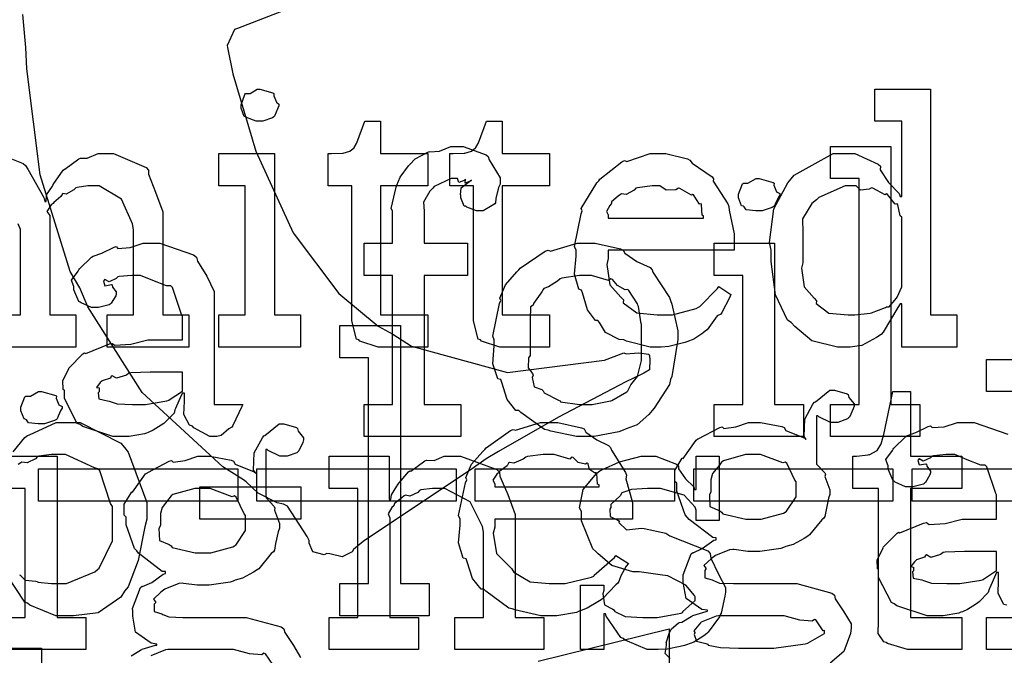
# Model space of a CAD drawing. Extents: x 0 to 8.5, y 0 to 11.
# Tile 344 of 379: x 3.329 to 3.753, y 9.241 to 9.515. Entities that reach past the tile are written whole.
import ezdxf

# ---------------------------------------------------------------- set-up
doc = ezdxf.new("R2010")
doc.units = 0
doc.layers.get('0').update_dxf_attribs({"linetype": 'CONTINUOUS'})

msp = doc.modelspace()

# ---------------------------------------------------------------- linework, layer by layer
at = {"color": 0}
for points in [[(3.60075, 9.57986), (3.42279, 9.51085), (3.42144, 9.51042), (3.41829, 9.50358), (3.41846, 9.50261), (3.42079, 9.49132), (3.43067, 9.45796), (3.44667, 9.42285), (3.46636, 9.39675), (3.48329, 9.3826), (3.48964, 9.37913), (3.49767, 9.37403), (3.53901, 9.36268), (3.58078, 9.36794), (3.58903, 9.3711), (3.59, 9.37067), (3.59543, 9.3711), (3.59978, 9.3705), (3.6001, 9.36979), (3.60021, 9.36833), (3.60015, 9.36376), (3.59765, 9.36242), (3.59685, 9.36199), (3.5899, 9.35872), (3.56087, 9.34347), (3.5351, 9.32867), (3.52979, 9.32553), (3.52431, 9.32167), (3.47689, 9.28987), (3.47271, 9.28646), (3.47217, 9.28538), (3.46783, 9.28331), (3.46246, 9.28461), (3.46121, 9.28472), (3.46001, 9.28418), (3.45518, 9.28538), (3.45361, 9.28911), (3.45361, 9.29036), (3.45361, 9.29036), (3.45275, 9.29199), (3.44422, 9.30512), (3.44254, 9.30599), (3.43989, 9.30658), (3.43169, 9.31076), (3.42654, 9.31554), (3.4254, 9.3164), (3.41639, 9.32206), (3.38172, 9.354), (3.35829, 9.39094), (3.35487, 9.39908), (3.35081, 9.40614), (3.33783, 9.44775), (3.33208, 9.49349), (3.33165, 9.50261), (3.33035, 9.51682)], [(3.31967, 9.45697), (3.33057, 9.45264), (3.33154, 9.45176), (3.33251, 9.45025), (3.33942, 9.4381), (3.33979, 9.43636), (3.34044, 9.43636), (3.34044, 9.43636), (3.34056, 9.43913), (3.34315, 9.44299), (3.34347, 9.44353), (3.34338, 9.44362), (3.34776, 9.44976), (3.34825, 9.45025), (3.34847, 9.45019), (3.35454, 9.45475), (3.35519, 9.45503), (3.35519, 9.45503), (3.35813, 9.45503), (3.36274, 9.45697), (3.36431, 9.45697), (3.36936, 9.45697), (3.38351, 9.45101), (3.3845, 9.44982), (3.3845, 9.44814), (3.38753, 9.44032), (3.39057, 9.43186), (3.39057, 9.42899), (3.39057, 9.38753), (3.40186, 9.38753), (3.40186, 9.37364), (3.36669, 9.37364), (3.36669, 9.38753), (3.37799, 9.38753), (3.37799, 9.42421), (3.37756, 9.42665), (3.37278, 9.43728), (3.36317, 9.44308), (3.35997, 9.44308), (3.35829, 9.44308), (3.35379, 9.44239), (3.35325, 9.44222), (3.35238, 9.4414), (3.34907, 9.43951), (3.34765, 9.43983), (3.34739, 9.43961), (3.34679, 9.43853), (3.34369, 9.43593), (3.34347, 9.43549), (3.34261, 9.4349), (3.34076, 9.43207), (3.34196, 9.43028), (3.34196, 9.42964), (3.34196, 9.38753), (3.35325, 9.38753), (3.35325, 9.37364), (3.31808, 9.37364)], [(3.31808, 9.38753), (3.32937, 9.38753), (3.32937, 9.42421), (3.32835, 9.42665)], [(3.75754, 9.35444), (3.74517, 9.35444), (3.74517, 9.36833), (3.77121, 9.36833)], [(3.60894, 9.23953), (3.60682, 9.24164), (3.60747, 9.24507), (3.60747, 9.24615), (3.60732, 9.24621), (3.60872, 9.25076), (3.609, 9.25114), (3.609, 9.25114), (3.6096, 9.25233), (3.61247, 9.25478), (3.6129, 9.25504), (3.6129, 9.25504), (3.61399, 9.25515), (3.618, 9.25765), (3.61854, 9.25786), (3.61871, 9.25808), (3.62451, 9.25971), (3.62506, 9.25982), (3.62506, 9.26025), (3.62261, 9.26064), (3.61583, 9.2654), (3.61464, 9.27229), (3.61464, 9.27458), (3.61458, 9.2755), (3.61806, 9.28456), (3.61876, 9.28521), (3.61887, 9.28504), (3.62283, 9.28683), (3.62776, 9.29042), (3.62875, 9.29064), (3.62875, 9.2915), (3.62739, 9.29156), (3.61714, 9.29943), (3.61637, 9.3004), (3.6154, 9.30137), (3.61182, 9.31158), (3.61182, 9.31494), (3.611, 9.31569), (3.61094, 9.32053), (3.61376, 9.32503), (3.61421, 9.32579), (3.61458, 9.32563), (3.62017, 9.3335), (3.62093, 9.33404), (3.6211, 9.3341), (3.63037, 9.33897), (3.63135, 9.33925), (3.63206, 9.3386), (3.63726, 9.33925), (3.64274, 9.34119), (3.64458, 9.34119), (3.64794, 9.34119), (3.65707, 9.33942), (3.65804, 9.33903), (3.65881, 9.33772), (3.66694, 9.33436), (3.66758, 9.33382), (3.66661, 9.33513), (3.66694, 9.34256), (3.67046, 9.34907), (3.67106, 9.34987), (3.67156, 9.35004), (3.67768, 9.35508), (3.67974, 9.35508), (3.67974, 9.35508), (3.68517, 9.35346), (3.6856, 9.35314), (3.68587, 9.35189), (3.68821, 9.34913), (3.68821, 9.34814), (3.68782, 9.34706), (3.68619, 9.34347), (3.68582, 9.34315), (3.68528, 9.34267), (3.6811, 9.34119), (3.67974, 9.34119), (3.67796, 9.34119), (3.67296, 9.34358), (3.67258, 9.34403), (3.67193, 9.34403), (3.67193, 9.32449), (3.67204, 9.32324), (3.67551, 9.31944), (3.67583, 9.31885), (3.67562, 9.31788), (3.67779, 9.31213), (3.67779, 9.31017), (3.67719, 9.3086), (3.67611, 9.3035), (3.67562, 9.30072), (3.67518, 9.29997), (3.67432, 9.29921), (3.669, 9.29269), (3.66824, 9.29215), (3.66667, 9.29124), (3.66189, 9.28863), (3.65881, 9.28771), (3.65782, 9.28737), (3.65663, 9.28694), (3.64757, 9.28564), (3.64458, 9.28564), (3.64242, 9.28564), (3.63656, 9.2864), (3.6359, 9.28651), (3.6345, 9.28629), (3.62847, 9.28386), (3.62788, 9.28347), (3.62674, 9.28261), (3.62354, 9.27957), (3.6244, 9.27843), (3.6244, 9.27806), (3.62386, 9.2774), (3.62392, 9.27425), (3.62711, 9.27333), (3.62765, 9.27306), (3.62765, 9.27306), (3.63021, 9.27192), (3.63624, 9.27175), (3.63829, 9.27175), (3.65804, 9.27175), (3.66347, 9.27175), (3.67854, 9.26764), (3.67974, 9.26676), (3.68007, 9.26519), (3.68381, 9.25965), (3.6869, 9.25444), (3.6869, 9.25265), (3.68664, 9.25028), (3.68375, 9.24246), (3.67785, 9.23742)], [(3.32628, 9.32844), (3.33128, 9.33469), (3.33231, 9.33556), (3.33322, 9.33583), (3.34472, 9.34119), (3.34858, 9.34119), (3.35499, 9.34119), (3.37256, 9.33219), (3.37418, 9.33035), (3.37571, 9.32835), (3.38374, 9.30675), (3.38374, 9.29953), (3.38286, 9.29617), (3.37999, 9.28168), (3.37576, 9.27035), (3.37418, 9.2685), (3.3725, 9.26585), (3.36285, 9.25922), (3.35211, 9.25786), (3.34858, 9.25786), (3.34451, 9.25786), (3.33333, 9.26243), (3.33231, 9.26329), (3.33122, 9.26378), (3.32383, 9.27507)], [(3.37701, 9.24061), (3.38103, 9.24311), (3.38157, 9.24333), (3.38172, 9.24354), (3.38753, 9.24517), (3.38807, 9.24528), (3.38807, 9.24571), (3.38564, 9.2461), (3.37885, 9.25087), (3.37765, 9.25776), (3.37765, 9.26004), (3.37761, 9.26096), (3.38108, 9.27001), (3.38178, 9.27067), (3.38189, 9.27051), (3.38585, 9.27229), (3.39079, 9.27587), (3.39176, 9.2761), (3.39176, 9.27696), (3.3904, 9.27701), (3.38015, 9.28489), (3.37939, 9.28586), (3.37842, 9.28683), (3.37483, 9.29704), (3.37483, 9.3004), (3.37403, 9.30117), (3.37397, 9.30599), (3.37679, 9.31049), (3.37722, 9.31125), (3.37761, 9.31108), (3.38319, 9.31896), (3.38396, 9.3195), (3.38411, 9.31956), (3.39339, 9.32443), (3.39438, 9.32471), (3.39507, 9.32406), (3.40028, 9.32471), (3.40576, 9.32667), (3.40761, 9.32667), (3.41097, 9.32667), (3.42008, 9.32487), (3.42106, 9.32449), (3.42182, 9.32319), (3.42996, 9.31982), (3.43061, 9.31928), (3.42964, 9.32058), (3.42996, 9.32801), (3.43349, 9.33453), (3.43408, 9.33535), (3.43457, 9.3355), (3.44069, 9.34056), (3.44276, 9.34056), (3.44276, 9.34056), (3.44819, 9.33892), (3.44862, 9.3386), (3.44889, 9.33735), (3.45122, 9.33458), (3.45122, 9.33361), (3.45085, 9.33251), (3.44922, 9.32894), (3.44883, 9.32861), (3.44829, 9.32813), (3.44413, 9.32667), (3.44276, 9.32667), (3.44097, 9.32667), (3.43599, 9.32904), (3.4356, 9.32949), (3.43494, 9.32949), (3.43494, 9.30994), (3.43506, 9.30871), (3.43853, 9.3049), (3.43886, 9.30431), (3.43864, 9.30333), (3.44081, 9.29758), (3.44081, 9.29562), (3.44021, 9.29406), (3.43913, 9.28896), (3.43864, 9.28618), (3.43821, 9.28543), (3.43733, 9.28467), (3.43201, 9.27815), (3.43126, 9.27761), (3.42969, 9.27669), (3.42492, 9.27408), (3.42182, 9.27317), (3.42085, 9.27285), (3.41965, 9.2724), (3.4106, 9.27111), (3.40761, 9.27111), (3.40543, 9.27111), (3.39958, 9.27186), (3.39893, 9.27197), (3.39751, 9.27175), (3.3915, 9.26932), (3.3909, 9.26893), (3.38976, 9.26807), (3.38656, 9.26503), (3.38743, 9.26389), (3.38743, 9.26351), (3.38687, 9.26286), (3.38693, 9.25971), (3.39014, 9.25879), (3.39068, 9.25851), (3.39068, 9.25851), (3.39324, 9.25738), (3.39925, 9.25722), (3.40132, 9.25722), (3.42106, 9.25722), (3.42649, 9.25722), (3.44157, 9.2531), (3.44276, 9.25222), (3.44308, 9.25065), (3.44683, 9.24511), (3.44993, 9.2399)], [(3.75385, 9.26243), (3.75265, 9.26281), (3.75022, 9.26742), (3.75038, 9.27311), (3.75038, 9.27501), (3.75038, 9.27653), (3.74951, 9.27653), (3.74897, 9.27556), (3.74658, 9.26997), (3.74625, 9.26938), (3.74593, 9.2679), (3.74197, 9.26394), (3.74149, 9.26351), (3.74035, 9.26281), (3.73693, 9.26058), (3.73481, 9.25965), (3.7341, 9.25939), (3.73324, 9.259), (3.72657, 9.25786), (3.72433, 9.25786), (3.72433, 9.25786), (3.71962, 9.25786), (3.7066, 9.26221), (3.70546, 9.26307), (3.70421, 9.26357), (3.69874, 9.27431), (3.69874, 9.27783), (3.69819, 9.2781), (3.69814, 9.28201), (3.70036, 9.28651), (3.70068, 9.28717), (3.70057, 9.28728), (3.70665, 9.29346), (3.70742, 9.29389), (3.7079, 9.29368), (3.7181, 9.29779), (3.71935, 9.29801), (3.72049, 9.29725), (3.72732, 9.29764), (3.73465, 9.29953), (3.73714, 9.29953), (3.74951, 9.29953), (3.74951, 9.30994), (3.74918, 9.31049), (3.74533, 9.32206), (3.74451, 9.32275), (3.74268, 9.32275), (3.73687, 9.32503), (3.7315, 9.32731), (3.72976, 9.32731), (3.72775, 9.32731), (3.72233, 9.32676), (3.72174, 9.32667), (3.72108, 9.3259), (3.71793, 9.32449), (3.71619, 9.32553), (3.71588, 9.32536), (3.71588, 9.32514), (3.7156, 9.32482), (3.71615, 9.32286), (3.71903, 9.3234), (3.71935, 9.32319), (3.71951, 9.32226), (3.72108, 9.32021), (3.72108, 9.3195), (3.72081, 9.31853), (3.71892, 9.31526), (3.71847, 9.31494), (3.71804, 9.31456), (3.71349, 9.31342), (3.71197, 9.31342), (3.71035, 9.31342), (3.70589, 9.31543), (3.70546, 9.31581), (3.70492, 9.31603), (3.70285, 9.32107), (3.70285, 9.32275), (3.70269, 9.32275), (3.70182, 9.32519), (3.70464, 9.32915), (3.70503, 9.32969), (3.70529, 9.33008), (3.71044, 9.33513), (3.7111, 9.33556), (3.7111, 9.3355), (3.71479, 9.33686), (3.72011, 9.33946), (3.72108, 9.33968), (3.72179, 9.33892), (3.727, 9.33931), (3.73264, 9.34119), (3.73454, 9.34119), (3.73981, 9.34119), (3.75429, 9.33615)], [(3.32894, 9.27556), (3.32949, 9.27522), (3.32943, 9.27518), (3.33143, 9.27328), (3.33599, 9.27279), (3.33664, 9.27263), (3.33686, 9.2724), (3.34272, 9.27175), (3.34467, 9.27175), (3.34467, 9.27175), (3.34912, 9.27175), (3.36139, 9.27686), (3.36247, 9.27783), (3.36328, 9.27838), (3.36897, 9.29021), (3.36897, 9.29411), (3.36897, 9.30496), (3.36817, 9.30621), (3.36356, 9.32026), (3.36247, 9.32124), (3.36117, 9.32161), (3.34879, 9.32731), (3.34467, 9.32731), (3.34267, 9.32731), (3.33729, 9.32661), (3.33664, 9.32644), (3.33583, 9.32553), (3.33225, 9.32374), (3.32997, 9.32411), (3.32949, 9.32383), (3.3284, 9.32303)], [(3.78358, 9.24333), (3.74517, 9.24333), (3.74517, 9.25722), (3.74517, 9.25722), (3.75754, 9.25722)], [(3.55214, 9.23839), (3.60856, 9.25228), (3.60856, 9.14378)], [(3.32275, 9.24397), (3.33838, 9.24397), (3.33838, 9.23008)], [(3.43793, 9.23693), (3.43479, 9.24154), (3.43408, 9.24181), (3.43321, 9.24104), (3.4279, 9.24143), (3.42111, 9.24333), (3.41889, 9.24333), (3.39285, 9.24333), (3.39176, 9.24317), (3.38542, 9.24061)]]:
    msp.add_lwpolyline(points, dxfattribs=at)
for points in [[(3.43235, 9.47086), (3.43083, 9.47086), (3.4266, 9.4725), (3.42626, 9.47282), (3.42557, 9.47299), (3.42432, 9.47646), (3.42432, 9.4776), (3.42432, 9.47803), (3.42432, 9.47803), (3.42594, 9.48247), (3.42626, 9.48281), (3.42626, 9.48281), (3.42817, 9.48281), (3.43126, 9.48475), (3.43235, 9.48475), (3.43235, 9.48475), (3.43804, 9.48312), (3.43842, 9.48281), (3.43842, 9.48188), (3.43956, 9.47911), (3.4406, 9.47831), (3.4406, 9.47803), (3.4406, 9.4776), (3.44011, 9.47657), (3.43875, 9.47314), (3.43842, 9.47282), (3.43778, 9.47233), (3.43371, 9.47086), (3.43235, 9.47086)], [(3.68479, 9.37364), (3.68104, 9.37364), (3.66992, 9.37631), (3.6626, 9.38254), (3.66114, 9.38428), (3.65944, 9.38519), (3.65429, 9.39615), (3.65246, 9.41054), (3.65246, 9.41531), (3.65181, 9.41868), (3.65365, 9.43311), (3.65967, 9.44439), (3.66114, 9.44612), (3.66238, 9.44769), (3.67914, 9.45697), (3.68479, 9.45697), (3.68847, 9.45697), (3.69857, 9.45247), (3.69954, 9.45156), (3.69943, 9.44997), (3.70296, 9.44456), (3.70757, 9.43983), (3.70801, 9.43853), (3.70865, 9.43853), (3.70865, 9.47086), (3.69715, 9.47086), (3.69715, 9.48475), (3.72103, 9.48475), (3.72103, 9.38753), (3.73232, 9.38753), (3.73232, 9.37364), (3.70865, 9.37364), (3.70865, 9.39231), (3.70801, 9.39231), (3.70692, 9.39068), (3.70068, 9.38004), (3.69976, 9.37907), (3.69775, 9.37776), (3.69151, 9.37435), (3.68647, 9.37364), (3.68479, 9.37364)], [(3.48606, 9.37364), (3.48329, 9.37364), (3.47547, 9.37619), (3.47499, 9.37668), (3.47396, 9.37701), (3.47194, 9.38493), (3.47194, 9.38753), (3.47194, 9.44308), (3.46175, 9.44308), (3.46175, 9.45697), (3.46326, 9.45697), (3.46326, 9.45697), (3.46793, 9.45719), (3.46826, 9.45719), (3.46826, 9.45719), (3.47108, 9.45801), (3.47131, 9.45806), (3.47131, 9.45811), (3.47293, 9.45947), (3.47304, 9.45958), (3.47304, 9.45958), (3.47401, 9.46137), (3.47412, 9.46153), (3.4776, 9.47086), (3.48432, 9.47086), (3.48432, 9.45697), (3.50472, 9.45697), (3.50472, 9.44308), (3.48432, 9.44308), (3.48432, 9.38753), (3.50472, 9.38753), (3.50472, 9.37364), (3.50385, 9.37364), (3.5019, 9.37364), (3.50125, 9.37364), (3.50011, 9.37364), (3.4975, 9.37364), (3.49669, 9.37364), (3.49539, 9.37364), (3.49246, 9.37364), (3.49149, 9.37364), (3.49013, 9.37364), (3.48703, 9.37364), (3.48606, 9.37364)], [(3.53842, 9.37364), (3.53564, 9.37364), (3.52783, 9.37619), (3.52735, 9.37668), (3.52632, 9.37701), (3.52431, 9.38493), (3.52431, 9.38753), (3.52431, 9.44308), (3.51411, 9.44308), (3.51411, 9.45697), (3.51563, 9.45697), (3.51563, 9.45697), (3.52029, 9.45719), (3.52061, 9.45719), (3.52061, 9.45719), (3.52344, 9.45801), (3.52365, 9.45806), (3.52365, 9.45811), (3.52528, 9.45947), (3.52539, 9.45958), (3.52539, 9.45958), (3.52636, 9.46137), (3.52647, 9.46153), (3.52994, 9.47086), (3.53668, 9.47086), (3.53668, 9.45697), (3.55707, 9.45697), (3.55707, 9.44308), (3.53668, 9.44308), (3.53668, 9.38753), (3.55707, 9.38753), (3.55707, 9.37364), (3.55621, 9.37364), (3.55425, 9.37364), (3.5536, 9.37364), (3.55246, 9.37364), (3.54986, 9.37364), (3.54904, 9.37364), (3.54775, 9.37364), (3.54482, 9.37364), (3.54383, 9.37364), (3.54249, 9.37364), (3.53939, 9.37364), (3.53842, 9.37364)], [(3.47726, 9.34896), (3.48942, 9.34896), (3.48942, 9.40451), (3.47726, 9.40451), (3.47726, 9.4184), (3.48942, 9.4184), (3.48942, 9.43229), (3.48893, 9.43332), (3.49104, 9.44254), (3.49137, 9.44336), (3.49137, 9.44336), (3.49283, 9.44683), (3.49642, 9.45167), (3.49701, 9.45226), (3.49701, 9.45226), (3.49924, 9.45475), (3.50467, 9.45757), (3.50549, 9.4579), (3.50553, 9.45774), (3.50965, 9.45806), (3.51465, 9.46007), (3.51633, 9.46007), (3.51992, 9.46007), (3.52979, 9.45649), (3.53065, 9.45574), (3.53103, 9.45426), (3.53586, 9.44646), (3.53586, 9.44379), (3.53515, 9.44239), (3.5339, 9.43767), (3.53375, 9.43576), (3.53347, 9.43533), (3.53239, 9.43457), (3.52849, 9.43229), (3.52718, 9.43229), (3.52567, 9.43229), (3.52149, 9.43392), (3.52111, 9.43425), (3.5204, 9.43435), (3.51893, 9.43787), (3.51893, 9.43901), (3.51872, 9.43913), (3.5191, 9.44217), (3.52274, 9.4451), (3.52349, 9.44532), (3.52349, 9.44553), (3.52289, 9.4451), (3.52072, 9.44422), (3.52089, 9.44596), (3.52089, 9.44596), (3.52035, 9.44542), (3.51801, 9.44444), (3.51753, 9.44618), (3.51742, 9.44618), (3.51476, 9.44618), (3.50738, 9.44276), (3.50678, 9.44206), (3.50553, 9.44081), (3.50282, 9.43608), (3.5031, 9.43212), (3.5031, 9.43078), (3.5031, 9.4184), (3.52175, 9.4184), (3.52175, 9.40451), (3.5031, 9.40451), (3.5031, 9.34896), (3.51893, 9.34896), (3.51893, 9.33507), (3.47726, 9.33507), (3.47726, 9.34896)], [(3.678, 9.34896), (3.69038, 9.34896), (3.69038, 9.44618), (3.678, 9.44618), (3.678, 9.46007), (3.70404, 9.46007), (3.70404, 9.34896), (3.71642, 9.34896), (3.71642, 9.33507), (3.678, 9.33507), (3.678, 9.34896)], [(3.41476, 9.38753), (3.42606, 9.38753), (3.42606, 9.44308), (3.41476, 9.44308), (3.41476, 9.45697), (3.43864, 9.45697), (3.43864, 9.38753), (3.44993, 9.38753), (3.44993, 9.37364), (3.41476, 9.37364), (3.41476, 9.38753)], [(3.60406, 9.37364), (3.60032, 9.37364), (3.59017, 9.37619), (3.58908, 9.37668), (3.58703, 9.3769), (3.58117, 9.37993), (3.57856, 9.38428), (3.57781, 9.38514), (3.57682, 9.3851), (3.57346, 9.38971), (3.57124, 9.39692), (3.57086, 9.39817), (3.56967, 9.3986), (3.56787, 9.40506), (3.56847, 9.41276), (3.56847, 9.41531), (3.56787, 9.41689), (3.57064, 9.43099), (3.57107, 9.43224), (3.57069, 9.43326), (3.57747, 9.44439), (3.57824, 9.44526), (3.57878, 9.44601), (3.58822, 9.45344), (3.58931, 9.45394), (3.59039, 9.45356), (3.60032, 9.45697), (3.60363, 9.45697), (3.6071, 9.45697), (3.61649, 9.45464), (3.61751, 9.45415), (3.61849, 9.45281), (3.62701, 9.447), (3.62771, 9.44612), (3.62756, 9.44504), (3.63385, 9.43539), (3.63422, 9.43419), (3.63433, 9.43261), (3.63661, 9.42242), (3.63661, 9.419), (3.63661, 9.41531), (3.58236, 9.41531), (3.58236, 9.41183), (3.58176, 9.40918), (3.58306, 9.40044), (3.58778, 9.39512), (3.58886, 9.39404), (3.58882, 9.39268), (3.59472, 9.38835), (3.60335, 9.38753), (3.60622, 9.38753), (3.60997, 9.38753), (3.62022, 9.39025), (3.62121, 9.39079), (3.62181, 9.39111), (3.62935, 9.39882), (3.62989, 9.39968), (3.6351, 9.39621), (3.6345, 9.39481), (3.63118, 9.38846), (3.63075, 9.38775), (3.62918, 9.38704), (3.62489, 9.38112), (3.62424, 9.38058), (3.6231, 9.37961), (3.61925, 9.37696), (3.61621, 9.37592), (3.61535, 9.3756), (3.61361, 9.37517), (3.60846, 9.37392), (3.60514, 9.37364), (3.60406, 9.37364)], [(3.58236, 9.42919), (3.62337, 9.42919), (3.62337, 9.43007), (3.62283, 9.4305), (3.62244, 9.4349), (3.62229, 9.43528), (3.62164, 9.43517), (3.61903, 9.43913), (3.6186, 9.4394), (3.61822, 9.43901), (3.61312, 9.44189), (3.61253, 9.442), (3.61149, 9.44135), (3.60726, 9.44125), (3.60449, 9.44308), (3.60363, 9.44308), (3.60129, 9.44308), (3.59494, 9.44222), (3.59429, 9.442), (3.59347, 9.44114), (3.59, 9.43935), (3.588, 9.43967), (3.58757, 9.4394), (3.58658, 9.43864), (3.58371, 9.43625), (3.58371, 9.43549), (3.58365, 9.43528), (3.58296, 9.43463), (3.5816, 9.43201), (3.58236, 9.43056), (3.58236, 9.43007), (3.58236, 9.42919)], [(3.64725, 9.43229), (3.64583, 9.43229), (3.64165, 9.43278), (3.64085, 9.43397), (3.64051, 9.43425), (3.63976, 9.4344), (3.63835, 9.43787), (3.63835, 9.43901), (3.63835, 9.43946), (3.63835, 9.43946), (3.64014, 9.4439), (3.64051, 9.44422), (3.64051, 9.44422), (3.64247, 9.44422), (3.64606, 9.44618), (3.64725, 9.44618), (3.64725, 9.44618), (3.65338, 9.44456), (3.65375, 9.44422), (3.65365, 9.44336), (3.65474, 9.44054), (3.65614, 9.43972), (3.65614, 9.43946), (3.65614, 9.43901), (3.6556, 9.43826), (3.6544, 9.4356), (3.65397, 9.43446), (3.65375, 9.43425), (3.65283, 9.43375), (3.6486, 9.43229), (3.64725, 9.43229)], [(3.68847, 9.38753), (3.68847, 9.38753), (3.69504, 9.38829), (3.69564, 9.3884), (3.69564, 9.3884), (3.70167, 9.39074), (3.70215, 9.391), (3.70329, 9.391), (3.70638, 9.39475), (3.70671, 9.39512), (3.70671, 9.39512), (3.70865, 9.39953), (3.70865, 9.40099), (3.70865, 9.42964), (3.70796, 9.43018), (3.70703, 9.4349), (3.70671, 9.43528), (3.70589, 9.43522), (3.70258, 9.43935), (3.70215, 9.43961), (3.70161, 9.43913), (3.69624, 9.44211), (3.69564, 9.44222), (3.69472, 9.44163), (3.69092, 9.44125), (3.68907, 9.44308), (3.68847, 9.44308), (3.68435, 9.44308), (3.67296, 9.43804), (3.67199, 9.43701), (3.67003, 9.43549), (3.6659, 9.42893), (3.66613, 9.42279), (3.66613, 9.42074), (3.66613, 9.40989), (3.66547, 9.40756), (3.66661, 9.39963), (3.67101, 9.39464), (3.67199, 9.39361), (3.67188, 9.39242), (3.67736, 9.38829), (3.68565, 9.38753), (3.68847, 9.38753)], [(3.37386, 9.33507), (3.36914, 9.33507), (3.35613, 9.33942), (3.35499, 9.34028), (3.35374, 9.34076), (3.34825, 9.35151), (3.34825, 9.35504), (3.34771, 9.35531), (3.34765, 9.35921), (3.34987, 9.36372), (3.35021, 9.36436), (3.3501, 9.36447), (3.35618, 9.37067), (3.35693, 9.3711), (3.35742, 9.37088), (3.36762, 9.375), (3.36888, 9.37522), (3.37001, 9.37446), (3.37685, 9.37483), (3.38417, 9.37674), (3.38667, 9.37674), (3.39903, 9.37674), (3.39903, 9.38715), (3.39871, 9.38769), (3.39486, 9.39925), (3.39404, 9.39996), (3.39219, 9.39996), (3.38639, 9.40224), (3.38103, 9.40451), (3.37929, 9.40451), (3.37728, 9.40451), (3.37185, 9.40397), (3.37125, 9.40386), (3.37061, 9.4031), (3.36746, 9.40169), (3.36572, 9.40272), (3.3654, 9.40256), (3.3654, 9.40235), (3.36513, 9.40201), (3.36567, 9.40007), (3.36854, 9.40061), (3.36888, 9.40039), (3.36903, 9.39947), (3.37061, 9.3974), (3.37061, 9.39671), (3.37033, 9.39572), (3.36843, 9.39247), (3.368, 9.39214), (3.36757, 9.39176), (3.36301, 9.39063), (3.36149, 9.39063), (3.35986, 9.39063), (3.35542, 9.39264), (3.35499, 9.39301), (3.35444, 9.39324), (3.35238, 9.39828), (3.35238, 9.39996), (3.35221, 9.39996), (3.35135, 9.4024), (3.35417, 9.40636), (3.35454, 9.4069), (3.35482, 9.40728), (3.35997, 9.41233), (3.36062, 9.41276), (3.36062, 9.41271), (3.36431, 9.41407), (3.36963, 9.41667), (3.37061, 9.41689), (3.37131, 9.41613), (3.37651, 9.4165), (3.38217, 9.4184), (3.38406, 9.4184), (3.38932, 9.4184), (3.40381, 9.41336), (3.40511, 9.41233), (3.40554, 9.41069), (3.40956, 9.40419), (3.41271, 9.39763), (3.41271, 9.3954), (3.41271, 9.34896), (3.42507, 9.34896), (3.42464, 9.34804), (3.42079, 9.3399), (3.42031, 9.33919), (3.41911, 9.33837), (3.41569, 9.33561), (3.4139, 9.33507), (3.41336, 9.33507), (3.41086, 9.33507), (3.40392, 9.33886), (3.40338, 9.33963), (3.40218, 9.34), (3.39974, 9.34462), (3.3999, 9.35032), (3.3999, 9.35221), (3.3999, 9.35374), (3.39903, 9.35374), (3.39849, 9.35275), (3.39611, 9.34717), (3.39578, 9.34657), (3.39546, 9.34511), (3.3915, 9.34115), (3.391, 9.34071), (3.38986, 9.34), (3.38644, 9.33778), (3.38433, 9.33686), (3.38363, 9.33658), (3.38276, 9.33621), (3.37608, 9.33507), (3.37386, 9.33507)], [(3.57275, 9.33507), (3.56868, 9.33507), (3.55767, 9.33746), (3.55647, 9.33789), (3.55496, 9.33817), (3.54476, 9.34549), (3.54389, 9.34636), (3.54258, 9.34636), (3.53885, 9.35107), (3.53651, 9.35835), (3.53608, 9.3596), (3.53483, 9.35997), (3.53261, 9.36638), (3.53326, 9.37418), (3.53326, 9.37674), (3.53261, 9.37831), (3.5356, 9.39242), (3.53608, 9.39367), (3.53564, 9.39475), (3.53808, 9.4005), (3.54303, 9.40603), (3.54389, 9.4069), (3.54438, 9.40767), (3.55524, 9.41493), (3.55647, 9.41536), (3.55746, 9.41499), (3.5689, 9.4184), (3.57275, 9.4184), (3.57676, 9.4184), (3.58757, 9.4159), (3.58882, 9.41536), (3.58942, 9.41401), (3.59462, 9.41049), (3.60032, 9.40788), (3.60118, 9.4069), (3.60151, 9.40582), (3.60872, 9.39497), (3.60921, 9.39367), (3.60969, 9.39214), (3.61225, 9.38058), (3.61225, 9.37674), (3.61199, 9.37517), (3.60969, 9.36089), (3.60921, 9.3596), (3.60872, 9.35747), (3.60206, 9.34733), (3.60118, 9.34636), (3.59988, 9.34462), (3.59478, 9.34011), (3.59, 9.33843), (3.58882, 9.33789), (3.58692, 9.33718), (3.57628, 9.33507), (3.57275, 9.33507)], [(3.62793, 9.34896), (3.64031, 9.34896), (3.64031, 9.40451), (3.62793, 9.40451), (3.62793, 9.4184), (3.65397, 9.4184), (3.65397, 9.34896), (3.66635, 9.34896), (3.66635, 9.33507), (3.62793, 9.33507), (3.62793, 9.34896)], [(3.57275, 9.34896), (3.57542, 9.34896), (3.58263, 9.35026), (3.58339, 9.35047), (3.58393, 9.35064), (3.59028, 9.35439), (3.59076, 9.35482), (3.59076, 9.35482), (3.59212, 9.35732), (3.59489, 9.36094), (3.59511, 9.36154), (3.59511, 9.36154), (3.59663, 9.36789), (3.59663, 9.37001), (3.59663, 9.38346), (3.59646, 9.38368), (3.59532, 9.39111), (3.59511, 9.39171), (3.59489, 9.39231), (3.59125, 9.398), (3.59076, 9.39844), (3.58968, 9.39833), (3.58626, 9.40013), (3.58415, 9.40278), (3.58339, 9.403), (3.58242, 9.40224), (3.57514, 9.40451), (3.57275, 9.40451), (3.56999, 9.40451), (3.56244, 9.40326), (3.56168, 9.403), (3.56054, 9.40201), (3.55658, 9.39958), (3.55469, 9.39887), (3.55431, 9.39844), (3.55376, 9.39735), (3.55018, 9.39236), (3.54997, 9.39171), (3.54889, 9.391), (3.54867, 9.38536), (3.54867, 9.38346), (3.54867, 9.37001), (3.54807, 9.36893), (3.54785, 9.36475), (3.54975, 9.36219), (3.54997, 9.36154), (3.54953, 9.36051), (3.55046, 9.35644), (3.55382, 9.35536), (3.55431, 9.35482), (3.55474, 9.35389), (3.56093, 9.35075), (3.56168, 9.35047), (3.56174, 9.3501), (3.56999, 9.34896), (3.57275, 9.34896)], [(3.46685, 9.27175), (3.47922, 9.27175), (3.47922, 9.36897), (3.46685, 9.36897), (3.46685, 9.38286), (3.49289, 9.38286), (3.49289, 9.27175), (3.50526, 9.27175), (3.50526, 9.25786), (3.46685, 9.25786), (3.46685, 9.27175)], [(3.37972, 9.34896), (3.38314, 9.34896), (3.39242, 9.35042), (3.39339, 9.35069), (3.39333, 9.35086), (3.39903, 9.35465), (3.39903, 9.3559), (3.39903, 9.36285), (3.38818, 9.36285), (3.38514, 9.36285), (3.37685, 9.36253), (3.37603, 9.36242), (3.37494, 9.36154), (3.37067, 9.36019), (3.36888, 9.36128), (3.36843, 9.36111), (3.36806, 9.36029), (3.36453, 9.35915), (3.36431, 9.35894), (3.36372, 9.35835), (3.36214, 9.35628), (3.36322, 9.35601), (3.36322, 9.3559), (3.36322, 9.35439), (3.36285, 9.35394), (3.36313, 9.35135), (3.36681, 9.35053), (3.36757, 9.35026), (3.36757, 9.35026), (3.37104, 9.34913), (3.37756, 9.34896), (3.37972, 9.34896)], [(3.33838, 9.34056), (3.33697, 9.34056), (3.33279, 9.34104), (3.33197, 9.34224), (3.33165, 9.3425), (3.33089, 9.34267), (3.32949, 9.34614), (3.32949, 9.34728), (3.32949, 9.34771), (3.32949, 9.34771), (3.33128, 9.35215), (3.33165, 9.35249), (3.33165, 9.35249), (3.33361, 9.35249), (3.33718, 9.35444), (3.33838, 9.35444), (3.33838, 9.35444), (3.34451, 9.35281), (3.34489, 9.35249), (3.34478, 9.35161), (3.34586, 9.34879), (3.34728, 9.34799), (3.34728, 9.34771), (3.34728, 9.34728), (3.34674, 9.34651), (3.34554, 9.34386), (3.34511, 9.34272), (3.34489, 9.3425), (3.34397, 9.34201), (3.33974, 9.34056), (3.33838, 9.34056)], [(3.71414, 9.24333), (3.7111, 9.24333), (3.70253, 9.24588), (3.70199, 9.24636), (3.70096, 9.24664), (3.69857, 9.25032), (3.69874, 9.25553), (3.69874, 9.25722), (3.69874, 9.31278), (3.68767, 9.31278), (3.68767, 9.32667), (3.68918, 9.32667), (3.68918, 9.32667), (3.69428, 9.32721), (3.69461, 9.32731), (3.69493, 9.32736), (3.69786, 9.32889), (3.69808, 9.32904), (3.69808, 9.32904), (3.69971, 9.3316), (3.69982, 9.33188), (3.69982, 9.33188), (3.70079, 9.33561), (3.7009, 9.33599), (3.70481, 9.35444), (3.7124, 9.35444), (3.7124, 9.32667), (3.73454, 9.32667), (3.73454, 9.31278), (3.7124, 9.31278), (3.7124, 9.25722), (3.73454, 9.25722), (3.73454, 9.24333), (3.73356, 9.24333), (3.73133, 9.24333), (3.73063, 9.24333), (3.72939, 9.24333), (3.72657, 9.24333), (3.72564, 9.24333), (3.72424, 9.24333), (3.72103, 9.24333), (3.72, 9.24333), (3.71853, 9.24333), (3.71522, 9.24333), (3.71414, 9.24333)], [(3.55746, 9.25786), (3.55333, 9.25786), (3.54215, 9.26042), (3.54096, 9.2609), (3.53956, 9.26118), (3.52962, 9.2685), (3.52881, 9.26938), (3.52761, 9.26932), (3.52387, 9.27393), (3.52165, 9.28114), (3.52121, 9.28239), (3.51997, 9.28276), (3.51796, 9.28928), (3.51861, 9.29699), (3.51861, 9.29953), (3.51796, 9.30111), (3.52094, 9.31521), (3.52143, 9.31646), (3.521, 9.31749), (3.52344, 9.32314), (3.52838, 9.32861), (3.52924, 9.32949), (3.52974, 9.33024), (3.54021, 9.33768), (3.54139, 9.33817), (3.54237, 9.33778), (3.55317, 9.34119), (3.55681, 9.34119), (3.5606, 9.34119), (3.57086, 9.33886), (3.572, 9.33837), (3.57264, 9.33703), (3.57747, 9.33361), (3.58251, 9.33122), (3.58328, 9.33035), (3.58376, 9.32926), (3.58979, 9.31961), (3.59022, 9.31842), (3.58985, 9.31685), (3.59283, 9.30664), (3.59283, 9.30322), (3.59283, 9.29953), (3.53358, 9.29953), (3.53358, 9.29606), (3.53288, 9.29346), (3.53424, 9.28467), (3.53956, 9.27935), (3.54075, 9.27826), (3.54178, 9.27664), (3.54878, 9.27257), (3.55692, 9.27175), (3.55963, 9.27175), (3.56375, 9.27175), (3.57508, 9.27447), (3.57611, 9.27501), (3.57633, 9.27533), (3.58507, 9.28304), (3.58567, 9.2839), (3.5911, 9.28043), (3.59011, 9.27924), (3.58783, 9.27507), (3.58697, 9.27263), (3.58653, 9.27197), (3.58556, 9.27126), (3.58008, 9.26535), (3.57937, 9.26481), (3.57785, 9.26389), (3.57329, 9.26118), (3.57069, 9.26014), (3.56982, 9.25982), (3.56863, 9.25933), (3.56022, 9.25786), (3.55746, 9.25786)], [(3.31907, 9.25722), (3.33143, 9.25722), (3.33143, 9.31278), (3.31907, 9.31278), (3.31907, 9.32667), (3.34511, 9.32667), (3.34511, 9.25722), (3.35747, 9.25722), (3.35747, 9.24333), (3.31907, 9.24333), (3.31907, 9.25722)], [(3.46224, 9.25722), (3.47461, 9.25722), (3.47461, 9.31278), (3.46224, 9.31278), (3.46224, 9.32667), (3.48807, 9.32667), (3.48807, 9.308), (3.48872, 9.308), (3.48872, 9.308), (3.48899, 9.30994), (3.49137, 9.31375), (3.49175, 9.31429), (3.49164, 9.31435), (3.49642, 9.31993), (3.49696, 9.32036), (3.49735, 9.32021), (3.50342, 9.32465), (3.50412, 9.32493), (3.50412, 9.32493), (3.50738, 9.32471), (3.51178, 9.32667), (3.51324, 9.32667), (3.51882, 9.32667), (3.53444, 9.3209), (3.5356, 9.31972), (3.53569, 9.31799), (3.53911, 9.31011), (3.54232, 9.30154), (3.54232, 9.29867), (3.54232, 9.25722), (3.55469, 9.25722), (3.55469, 9.24333), (3.51628, 9.24333), (3.51628, 9.25722), (3.52865, 9.25722), (3.52865, 9.29389), (3.52821, 9.29633), (3.52294, 9.30697), (3.51204, 9.31278), (3.50846, 9.31278), (3.50663, 9.31278), (3.50168, 9.31207), (3.50108, 9.3119), (3.50032, 9.31104), (3.49701, 9.30935), (3.49501, 9.30979), (3.49457, 9.30951), (3.49349, 9.30875), (3.4904, 9.30626), (3.49013, 9.30544), (3.49001, 9.30518), (3.48926, 9.30453), (3.48768, 9.30181), (3.48828, 9.30013), (3.48828, 9.29953), (3.48828, 9.25722), (3.50065, 9.25722), (3.50065, 9.24333), (3.46224, 9.24333), (3.46224, 9.25722)], [(3.53358, 9.31342), (3.5785, 9.31342), (3.5785, 9.31429), (3.57775, 9.31456), (3.57742, 9.31912), (3.57721, 9.3195), (3.5765, 9.31944), (3.57433, 9.32096), (3.57374, 9.32335), (3.57329, 9.32363), (3.5726, 9.32324), (3.56944, 9.32389), (3.56722, 9.32611), (3.56657, 9.32622), (3.56586, 9.32536), (3.55903, 9.32731), (3.55681, 9.32731), (3.55431, 9.32731), (3.54753, 9.32644), (3.54682, 9.32622), (3.54574, 9.32536), (3.54178, 9.32357), (3.53988, 9.32389), (3.53944, 9.32363), (3.5389, 9.32249), (3.53532, 9.31993), (3.5351, 9.3195), (3.53435, 9.3189), (3.53267, 9.31625), (3.53358, 9.31478), (3.53358, 9.31429), (3.53358, 9.31342)], [(3.6026, 9.24333), (3.59912, 9.24333), (3.58968, 9.24735), (3.58871, 9.2481), (3.58772, 9.24854), (3.58143, 9.25776), (3.58111, 9.25874), (3.58046, 9.25874), (3.58046, 9.24333), (3.57047, 9.24333), (3.57047, 9.27111), (3.58046, 9.27111), (3.58046, 9.26872), (3.58003, 9.26736), (3.58078, 9.26258), (3.58425, 9.26079), (3.58501, 9.26025), (3.5849, 9.25982), (3.58963, 9.2576), (3.59722, 9.25722), (3.59978, 9.25722), (3.60346, 9.25722), (3.61367, 9.25906), (3.61453, 9.25939), (3.61436, 9.2596), (3.61974, 9.26449), (3.61974, 9.26611), (3.61942, 9.2666), (3.61572, 9.27106), (3.60796, 9.27513), (3.60563, 9.27544), (3.59565, 9.27675), (3.59293, 9.27675), (3.58382, 9.27957), (3.57801, 9.28461), (3.57699, 9.28564), (3.57574, 9.28668), (3.5709, 9.29878), (3.5709, 9.30279), (3.57004, 9.30436), (3.57156, 9.31233), (3.57742, 9.31933), (3.57872, 9.32036), (3.57964, 9.32081), (3.58724, 9.32417), (3.59646, 9.32667), (3.59956, 9.32667), (3.60281, 9.32667), (3.61171, 9.32324), (3.61257, 9.32254), (3.61257, 9.32112), (3.61556, 9.31685), (3.61919, 9.31342), (3.61951, 9.31233), (3.62017, 9.31233), (3.62017, 9.32667), (3.63015, 9.32667), (3.63015, 9.29889), (3.62017, 9.29889), (3.62017, 9.30344), (3.61979, 9.30464), (3.61496, 9.3099), (3.60487, 9.31278), (3.60151, 9.31278), (3.59918, 9.31278), (3.59229, 9.31228), (3.58903, 9.31114), (3.58826, 9.31082), (3.58746, 9.30951), (3.5835, 9.30578), (3.5835, 9.30453), (3.58301, 9.30388), (3.58322, 9.30063), (3.58653, 9.2991), (3.58718, 9.29867), (3.58697, 9.29801), (3.59017, 9.29492), (3.59668, 9.29557), (3.59782, 9.29542), (3.60715, 9.29346), (3.60883, 9.29232), (3.62517, 9.28581), (3.62625, 9.28478), (3.62646, 9.28267), (3.62983, 9.27587), (3.63276, 9.27001), (3.63276, 9.26807), (3.63249, 9.26633), (3.63092, 9.25906), (3.63058, 9.25831), (3.63021, 9.25749), (3.62538, 9.25087), (3.62472, 9.25028), (3.62343, 9.24924), (3.61925, 9.24647), (3.6161, 9.24539), (3.61518, 9.24507), (3.61328, 9.24468), (3.60764, 9.24354), (3.60385, 9.24333), (3.6026, 9.24333)], [(3.64481, 9.29953), (3.64822, 9.29953), (3.65771, 9.30208), (3.65847, 9.30257), (3.65901, 9.3029), (3.66325, 9.30919), (3.66325, 9.31125), (3.66325, 9.3156), (3.6626, 9.31635), (3.65924, 9.32357), (3.65847, 9.32406), (3.6575, 9.32374), (3.64794, 9.32731), (3.64481, 9.32731), (3.64139, 9.32731), (3.63189, 9.3246), (3.63113, 9.32406), (3.63021, 9.32281), (3.62728, 9.31912), (3.62657, 9.31651), (3.62657, 9.3156), (3.62657, 9.31125), (3.62587, 9.31), (3.62614, 9.3049), (3.63037, 9.30311), (3.63113, 9.30257), (3.63162, 9.30181), (3.6415, 9.29953), (3.64481, 9.29953)], [(3.33712, 9.32118), (3.42285, 9.32118), (3.42285, 9.30729), (3.33712, 9.30729), (3.33712, 9.32118)], [(3.43115, 9.32118), (3.51687, 9.32118), (3.51687, 9.30729), (3.43115, 9.30729), (3.43115, 9.32118)], [(3.52513, 9.32118), (3.61083, 9.32118), (3.61083, 9.30729), (3.52513, 9.30729), (3.52513, 9.32118)], [(3.61914, 9.32118), (3.70486, 9.32118), (3.70486, 9.30729), (3.61914, 9.30729), (3.61914, 9.32118)], [(3.71311, 9.32118), (3.79883, 9.32118), (3.79883, 9.30729), (3.71311, 9.30729), (3.71311, 9.32118)], [(3.40782, 9.285), (3.41124, 9.285), (3.42074, 9.28754), (3.4215, 9.28803), (3.42204, 9.28836), (3.42626, 9.29465), (3.42626, 9.29671), (3.42626, 9.30106), (3.42563, 9.30181), (3.42225, 9.30903), (3.4215, 9.30951), (3.42051, 9.30919), (3.41097, 9.31278), (3.40782, 9.31278), (3.4044, 9.31278), (3.39492, 9.31006), (3.39415, 9.30951), (3.39324, 9.30826), (3.39031, 9.30458), (3.3896, 9.30197), (3.3896, 9.30106), (3.3896, 9.29671), (3.38889, 9.29546), (3.38917, 9.29036), (3.39339, 9.28857), (3.39415, 9.28803), (3.39464, 9.28728), (3.40451, 9.285), (3.40782, 9.285)], [(3.40657, 9.31342), (3.44997, 9.31342), (3.44997, 9.29953), (3.40657, 9.29953), (3.40657, 9.31342)], [(3.73019, 9.27175), (3.73361, 9.27175), (3.74289, 9.27322), (3.74387, 9.27349), (3.74382, 9.27365), (3.74951, 9.27746), (3.74951, 9.27869), (3.74951, 9.28564), (3.73867, 9.28564), (3.73562, 9.28564), (3.72732, 9.28532), (3.72651, 9.28521), (3.72542, 9.28435), (3.72114, 9.28299), (3.71935, 9.28407), (3.71892, 9.2839), (3.71853, 9.2831), (3.715, 9.28196), (3.71479, 9.28174), (3.71419, 9.28114), (3.71262, 9.27908), (3.71371, 9.27881), (3.71371, 9.27869), (3.71371, 9.27718), (3.71332, 9.27675), (3.7136, 9.27414), (3.71729, 9.27333), (3.71804, 9.27306), (3.71804, 9.27306), (3.72151, 9.27192), (3.72803, 9.27175), (3.73019, 9.27175)], [(3.61963, 9.25049), (3.61931, 9.24983), (3.62033, 9.2469), (3.62429, 9.24599), (3.62528, 9.24571), (3.62532, 9.24528), (3.63069, 9.24419), (3.63835, 9.24397), (3.6409, 9.24397), (3.64871, 9.24397), (3.6536, 9.24397), (3.66704, 9.24582), (3.66824, 9.24615), (3.6684, 9.24631), (3.6754, 9.25028), (3.6754, 9.25157), (3.67492, 9.25146), (3.67176, 9.25608), (3.67106, 9.25635), (3.67019, 9.25558), (3.66488, 9.25597), (3.6581, 9.25786), (3.65587, 9.25786), (3.62983, 9.25786), (3.62875, 9.25771), (3.6224, 9.25515), (3.62201, 9.25483), (3.62131, 9.25401), (3.61919, 9.25146), (3.61963, 9.25076), (3.61963, 9.25049)]]:
    msp.add_lwpolyline(points, close=True, dxfattribs=at)

doc.saveas('drawing.dxf')
